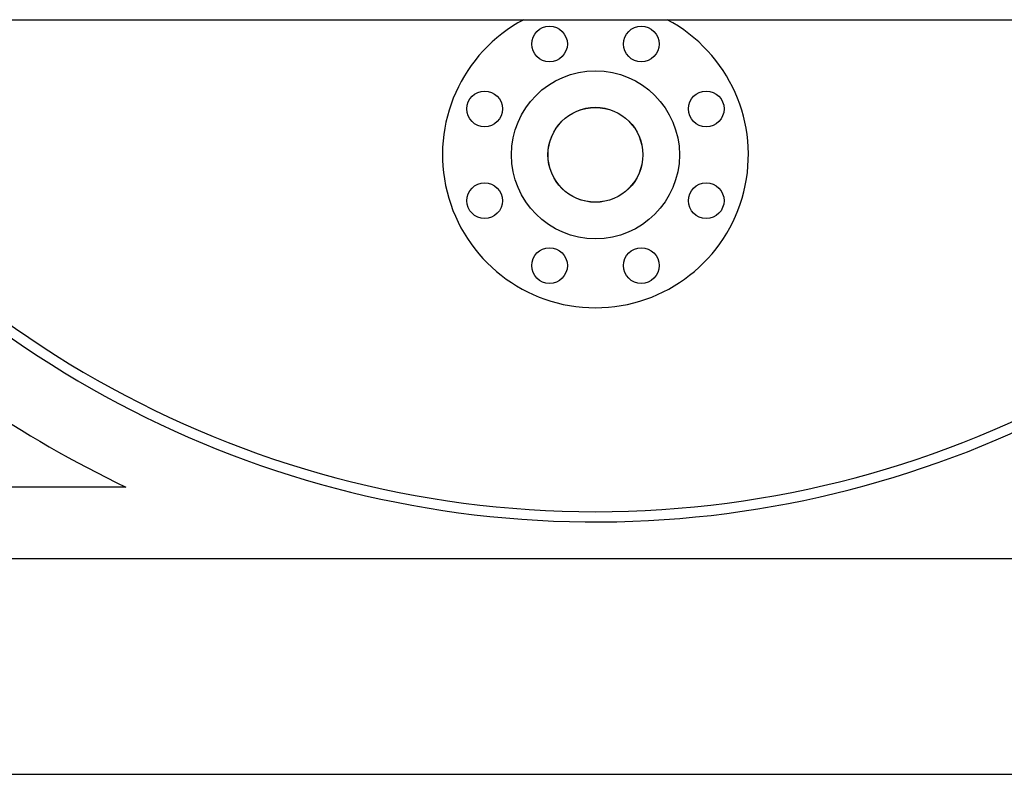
# Model space of a CAD drawing. Header units: inches. Extents: x 36 to 1719, y -84 to 1122.
# Tile 417 of 571: x 1419 to 1444, y 354 to 373. Entities that reach past the tile are written whole.
import ezdxf

# ---------------------------------------------------------------- set-up
doc = ezdxf.new("R2010")
doc.units = ezdxf.units.IN
doc.header["$LTSCALE"] = 48
doc.header["$MEASUREMENT"] = 0
doc.layers.add('Visible (ANSI)', color=7, linetype='Continuous', lineweight=30)

msp = doc.modelspace()

# ---------------------------------------------------------------- linework, layer by layer
at = {"layer": 'Visible (ANSI)'}
for p, q in [((1389.36662, 372.54627), (1454.86662, 372.54627)), ((1422.08646, 361.08794), (1403.38153, 361.08794)), ((1403.38153, 359.33794), (1454.86662, 359.33794)), ((1385.39695, 354.04627), (1454.86662, 354.04627))]:
    msp.add_line(p, q, dxfattribs=at)
for centre, radius in [((1432.47403, 371.94998), 0.4375), ((1434.72421, 371.94998), 0.4375), ((1433.59912, 369.23377), 2.06), ((1430.88291, 370.35886), 0.4375), ((1436.31533, 370.35886), 0.4375), ((1433.59912, 369.23377), 1.164), ((1433.59912, 369.23377), 1.1615), ((1430.88291, 368.10868), 0.4375), ((1436.31533, 368.10868), 0.4375), ((1432.47403, 366.51757), 0.4375), ((1434.72421, 366.51757), 0.4375)]:
    msp.add_circle(centre, radius, dxfattribs=at)
for centre, radius, start, end in [((1433.59912, 385.23377), 26.75, 208.313722, 244.508345), ((1433.59912, 385.23377), 25, 210.497449, 323), ((1433.59912, 385.23377), 24.75, 210.838923, 329.161077), ((1433.59912, 369.23377), 3.75, 117.952887, 62.047113)]:
    msp.add_arc(centre, radius, start, end, dxfattribs=at)

doc.saveas('drawing.dxf')
